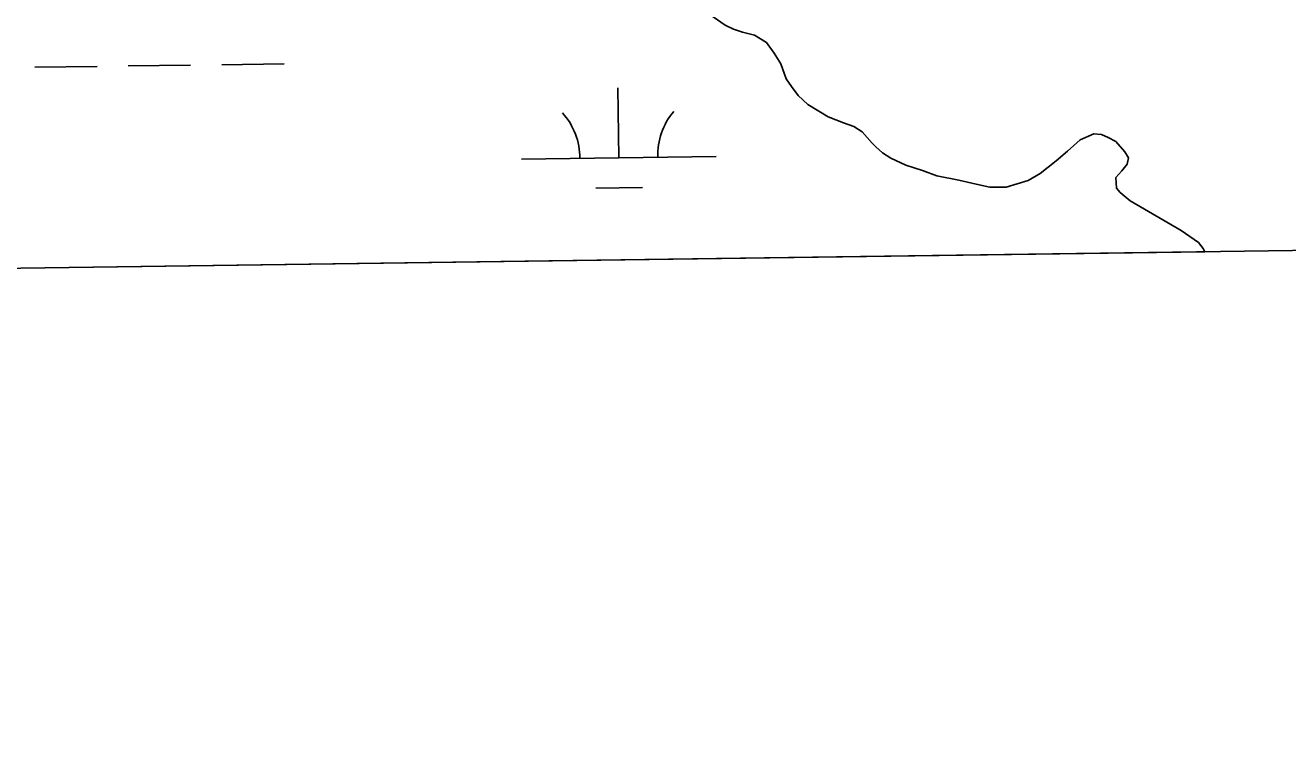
# Model space of a CAD drawing. Extents: x 3767014 to 3805179, y 361544 to 387384.
# Drawn here: x 3788446 to 3789094, y 366965 to 367329 of the extents above; entities that cross this region are included whole.
import ezdxf

# ---------------------------------------------------------------- set-up
doc = ezdxf.new("R2010")
doc.units = 0
for name, color, linetype in [('V-GRID-FRAM', 7, 'Continuous'), ('V-RIVR-EDGE', 7, 'Continuous'), ('V-TOPO-SHOR', 7, 'Continuous'), ('V-WETL-SWMP', 7, 'Continuous')]:
    doc.layers.add(name, color=color, linetype=linetype)

msp = doc.modelspace()

# ---------------------------------------------------------------- linework, layer by layer
at = {"layer": 'V-GRID-FRAM'}
msp.add_lwpolyline([(3771006.872, 385146.094), (3802799.803, 385587.734), (3803060.286, 367407.215), (3771251.489, 366965.353), (3771006.872, 385146.094)], dxfattribs=at)
at = {"layer": 'V-RIVR-EDGE'}
msp.add_spline([(3785266.865, 377529.211), (3785342.8, 377494.248), (3785391.258, 377467.439), (3785439.72, 377442.249), (3785475.246, 377418.707), (3785525.316, 377389.469), (3785575.383, 377359.422), (3785621.413, 377331.811), (3785722.351, 377269.288), (3785796.661, 377231.094), (3785852.385, 377199.415), (3785928.324, 377166.069), (3785964.678, 377149.804), (3786028.506, 377124.576), (3786060.018, 377113.175), (3786092.316, 377092.068), (3786117.34, 377073.405), (3786135.083, 377053.143), (3786154.458, 377039.347), (3786176.258, 377024.735), (3786206.946, 377006.867), (3786256.211, 376979.248), (3786328.098, 376942.677), (3786374.949, 376919.917), (3786491.265, 376862.208), (3786553.467, 376833.749), (3786619.713, 376805.279), (3786729.589, 376759.718), (3786796.656, 376736.099), (3786845.136, 376718.187), (3786867.767, 376712.469), (3787003.51, 376661.992), (3787089.16, 376631.048), (3787163.496, 376603.367), (3787230.559, 376578.13), (3787257.223, 376568.359), (3787300.044, 376551.27), (3787354.992, 376532.533), (3787409.127, 376512.181), (3787544.074, 376466.558), (3787612.756, 376442.126), (3787657.197, 376425.841), (3787730.724, 376398.162), (3787781.63, 376380.244), (3787834.96, 376361.511), (3787891.524, 376341.961), (3787940, 376322.432), (3787998.976, 376297.215), (3788050.697, 376281.721), (3788117.768, 376259.719), (3788176.757, 376240.164), (3788221.198, 376223.879), (3788259.981, 376209.226), (3788406.252, 376164.383), (3788541.215, 376125.23), (3788606.67, 376104.041), (3788679.39, 376077.173), (3788748.889, 376055.974), (3788871.693, 376005.528), (3788969.454, 375966.467), (3789047.013, 375933.926), (3789119.723, 375903.014), (3789155.253, 375881.09), (3789182.716, 375867.274), (3789214.225, 375854.256), (3789257.04, 375834.74), (3789281.286, 375828.21), (3789303.105, 375821.686), (3789328.955, 375809.491), (3789367.724, 375789.177), (3789414.577, 375767.225), (3789468.708, 375745.255), (3789509.105, 375728.981), (3789555.157, 375710.266), (3789585.849, 375694.015), (3789620.578, 375675.328), (3789681.97, 375646.062), (3789753.859, 375610.3), (3789792.633, 375591.603), (3789842.712, 375566.408), (3789897.64, 375539.584), (3789938.019, 375516.03), (3789968.727, 375506.25), (3790004.289, 375497.265), (3790030.972, 375494.773), (3790047.128, 375487.455), (3790077.007, 375469.589), (3790124.633, 375433.077), (3790192.442, 375382.768), (3790252.165, 375332.478), (3790290.91, 375302.459), (3790337.741, 375271.611), (3790406.357, 375220.491), (3790469.329, 375175.855), (3790570.248, 375106.054), (3790647.751, 375050.868), (3790691.367, 375028.115), (3790744.667, 374997.251), (3790806.838, 374955.852), (3790873.863, 374915.249), (3790932, 374877.903), (3791002.231, 374825.97), (3791052.265, 374782.175), (3791082.927, 374753.793), (3791131.331, 374705.149), (3791170.05, 374664.616), (3791192.631, 374638.681), (3791220.891, 374620.01), (3791288.67, 374557.569), (3791322.577, 374533.223), (3791362.944, 374504.817), (3791396.042, 374480.473), (3791434.785, 374449.645), (3791482.407, 374411.517), (3791534.052, 374365.291), (3791646.192, 374254.216), (3791707.514, 374196.644), (3791738.968, 374161.791), (3791773.65, 374123.694), (3791803.497, 374092.888), (3791829.321, 374070.18), (3791830.912, 374059.662), (3791837.316, 374032.958), (3791849.409, 374017.562), (3791884.123, 373992.405), (3791930.977, 373971.262), (3791954.393, 373955.838), (3791993.134, 373924.202), (3792026.979, 373874.785), (3792047.912, 373836.722), (3792063.186, 373799.482), (3792086.509, 373746.857), (3792112.249, 373690.181), (3792141.261, 373648.864), (3792158.993, 373624.558), (3792177.552, 373607.528), (3792214.702, 373586.409), (3792255.083, 373563.665), (3792301.119, 373538.48), (3792346.34, 373510.871), (3792382.671, 373485.71), (3792422.225, 373455.689), (3792479.537, 373411.875), (3792548.144, 373356.711), (3792619.168, 373298.307), (3792672.431, 373252.077), (3792709.534, 373212.357), (3792750.656, 373162.113), (3792839.385, 373068.08), (3792888.572, 373008.92), (3792945.027, 372945.699), (3792999.062, 372884.91), (3793053.898, 372820.884), (3793149.89, 372720.363), (3793208.761, 372653.092), (3793261.195, 372598.777), (3793315.232, 372538.796), (3793358.792, 372493.399), (3793409.592, 372432.618), (3793462.809, 372367.787), (3793498.283, 372323.219), (3793536.997, 372280.26), (3793578.124, 372232.443), (3793604.724, 372196.792), (3793668.438, 372125.466), (3793703.128, 372090.604), (3793760.41, 372034.66), (3793806.384, 371984.404), (3793839.438, 371942.268), (3793939.427, 371823.136), (3793981.333, 371763.186), (3794029.674, 371688.662), (3794050.609, 371651.408), (3794073.177, 371620.62), (3794178.796, 371488.535), (3794237.625, 371404.28), (3794268.243, 371358.106), (3794301.293, 371314.353), (3794332.724, 371269.794), (3794395.613, 371192), (3794429.476, 371149.862), (3794472.201, 371093.953), (3794523.788, 371024.274), (3794601.175, 370922.181), (3794640.679, 370871.942), (3794687.421, 370805.509), (3794733.389, 370752.828), (3794829.339, 370635.323), (3794895.463, 370557.521), (3794959.948, 370470.826), (3795013.158, 370403.569), (3795070.394, 370329.023), (3795159.854, 370203.448), (3795225.98, 370126.454), (3795296.13, 370041.363), (3795379.18, 369940.065), (3795459.001, 369841.201), (3795508.163, 369772.337), (3795554.103, 369708.333), (3795661.315, 369566.538), (3795715.338, 369500.897), (3795762.105, 369444.169), (3795798.366, 369390.703), (3795915.247, 369234.327), (3795963.601, 369165.465), (3796028.082, 369077.153), (3796043.387, 369052.853), (3796054.672, 369037.459), (3796077.242, 369007.48), (3796148.213, 368927.239), (3796183.677, 368878.627), (3796226.382, 368814.631), (3796275.531, 368740.105), (3796314.222, 368688.25), (3796353.714, 368633.158), (3796401.268, 368567.533), (3796456.873, 368487.33), (3796513.292, 368409.551), (3796545.533, 368365.8), (3796626.113, 368246.716), (3796670.449, 368188.377), (3796704.298, 368140.578), (3796751.041, 368074.145), (3796787.308, 368023.105), (3796838.907, 367958.278), (3796844.528, 367942.09), (3796845.295, 367925.104), (3796846.094, 367921.059), (3796852.559, 367919.425), (3796863.071, 367918.59), (3796875.166, 367904.003), (3796903.398, 367874.01), (3796931.629, 367844.017), (3796952.579, 367812.424), (3796982.392, 367767.87), (3797007.371, 367730.606), (3797037.194, 367690.095), (3797062.185, 367657.684), (3797075.869, 367631.77), (3797095.223, 367609.078), (3797126.665, 367569.372), (3797156.484, 367527.244), (3797212.099, 367451.085), (3797254.808, 367388.706), (3797302.183, 367327.228)], degree=3, dxfattribs=at)
at = {"layer": 'V-TOPO-SHOR'}
for points in [[(3788795.256, 367336.142), (3788805.322, 367329.142), (3788809.584, 367327.196), (3788814.233, 367325.635), (3788820.434, 367324.073), (3788826.63, 367320.184), (3788830.496, 367314.746), (3788833.976, 367309.313), (3788836.673, 367301.553), (3788839.38, 367297.67)], [(3788839.38, 367297.67), (3788842.86, 367293.011), (3788847.892, 367288.35), (3788858.347, 367282.126), (3788866.097, 367279.009), (3788871.52, 367277.059), (3788875.78, 367274.335), (3788880.807, 367268.511), (3788882.743, 367266.567), (3788886.226, 367263.46), (3788890.486, 367260.736), (3788898.234, 367257.232), (3788906.758, 367254.502), (3788914.118, 367251.774), (3788925.358, 367249.425), (3788934.273, 367247.469), (3788941.248, 367245.905), (3788949.778, 367245.888), (3788961.028, 367249.356), (3788967.237, 367252.833), (3788975.392, 367259.407), (3788981.219, 367264.437), (3788987.822, 367270.239), (3788994.805, 367273.327), (3788998.682, 367272.932), (3789002.17, 367271.376), (3789006.043, 367269.428), (3789010.683, 367263.991), (3789012.617, 367260.886), (3789011.834, 367257.785), (3789009.115, 367254.302), (3789006.006, 367250.818), (3789006.383, 367245.389), (3789008.318, 367243.058), (3789013.35, 367238.786), (3789039.683, 367223.612), (3789048.59, 367217.39), (3789050.908, 367214.286), (3789051.812, 367212.621)]]:
    msp.add_lwpolyline(points, dxfattribs=at)
at = {"layer": 'V-WETL-SWMP'}
for p, q in [((3788805.323, 367329.142), (3788809.584, 367327.195)), ((3788809.584, 367327.195), (3788814.233, 367325.635)), ((3788814.233, 367325.635), (3788820.434, 367324.072)), ((3788820.434, 367324.072), (3788826.63, 367320.183)), ((3788826.63, 367320.183), (3788830.496, 367314.747)), ((3788546.731, 367308.853), (3788578.728, 367309.297)), ((3788830.496, 367314.747), (3788833.975, 367309.312)), ((3788833.975, 367309.312), (3788836.674, 367301.553)), ((3788450.74, 367307.519), (3788482.737, 367307.964)), ((3788498.736, 367308.186), (3788530.733, 367308.631)), ((3788750.732, 367260.94), (3788750.232, 367296.936)), ((3788836.674, 367301.553), (3788839.38, 367297.67)), ((3788839.38, 367297.67), (3788842.86, 367293.011)), ((3788842.86, 367293.011), (3788847.891, 367288.349)), ((3788847.891, 367288.349), (3788858.348, 367282.125)), ((3788858.348, 367282.125), (3788866.096, 367279.008)), ((3788866.096, 367279.008), (3788871.52, 367277.059)), ((3788871.52, 367277.059), (3788875.779, 367274.336)), ((3788875.779, 367274.336), (3788880.808, 367268.511)), ((3788981.219, 367264.437), (3788987.821, 367270.24)), ((3788987.821, 367270.24), (3788994.806, 367273.328)), ((3788994.806, 367273.328), (3788998.682, 367272.932)), ((3788998.682, 367272.932), (3789002.169, 367271.375)), ((3789002.169, 367271.375), (3789006.042, 367269.428)), ((3788880.808, 367268.511), (3788882.743, 367266.568)), ((3788882.743, 367266.568), (3788886.226, 367263.46)), ((3788975.393, 367259.408), (3788981.219, 367264.437)), ((3789006.042, 367269.428), (3789010.684, 367263.991)), ((3789010.684, 367263.991), (3789012.617, 367260.886)), ((3788700.737, 367260.245), (3788800.728, 367261.634)), ((3788886.226, 367263.46), (3788890.486, 367260.737)), ((3788890.486, 367260.737), (3788898.233, 367257.233)), ((3788898.233, 367257.233), (3788906.758, 367254.502)), ((3788967.238, 367252.833), (3788975.393, 367259.408)), ((3789011.835, 367257.786), (3789009.114, 367254.302)), ((3789012.617, 367260.886), (3789011.835, 367257.786)), ((3788906.758, 367254.502), (3788914.119, 367251.774)), ((3788914.119, 367251.774), (3788925.358, 367249.425)), ((3788961.028, 367249.355), (3788967.238, 367252.833)), ((3789009.114, 367254.302), (3789006.006, 367250.818)), ((3789006.006, 367250.818), (3789006.383, 367245.389)), ((3788738.948, 367245.344), (3788762.946, 367245.677)), ((3788925.358, 367249.425), (3788934.272, 367247.469)), ((3788934.272, 367247.469), (3788941.248, 367245.905)), ((3788941.248, 367245.905), (3788949.777, 367245.888)), ((3788949.777, 367245.888), (3788961.028, 367249.355)), ((3789006.383, 367245.389), (3789008.317, 367243.059)), ((3789008.317, 367243.059), (3789013.349, 367238.785)), ((3789013.349, 367238.785), (3789039.684, 367223.612)), ((3789039.684, 367223.612), (3789048.589, 367217.391)), ((3789051.813, 367212.621), (3787947.077, 367197.275)), ((3789048.589, 367217.391), (3789050.909, 367214.285)), ((3789050.909, 367214.285), (3789051.813, 367212.621))]:
    msp.add_line(p, q, dxfattribs=at)
for centre, start, end in [((3788695.488, 367260.647), 0.024037, 41.567696), ((3788805.963, 367262.182), 140.024034, 181.567693)]:
    msp.add_arc(centre, 35.246, start, end, dxfattribs=at)

doc.saveas('drawing.dxf')
